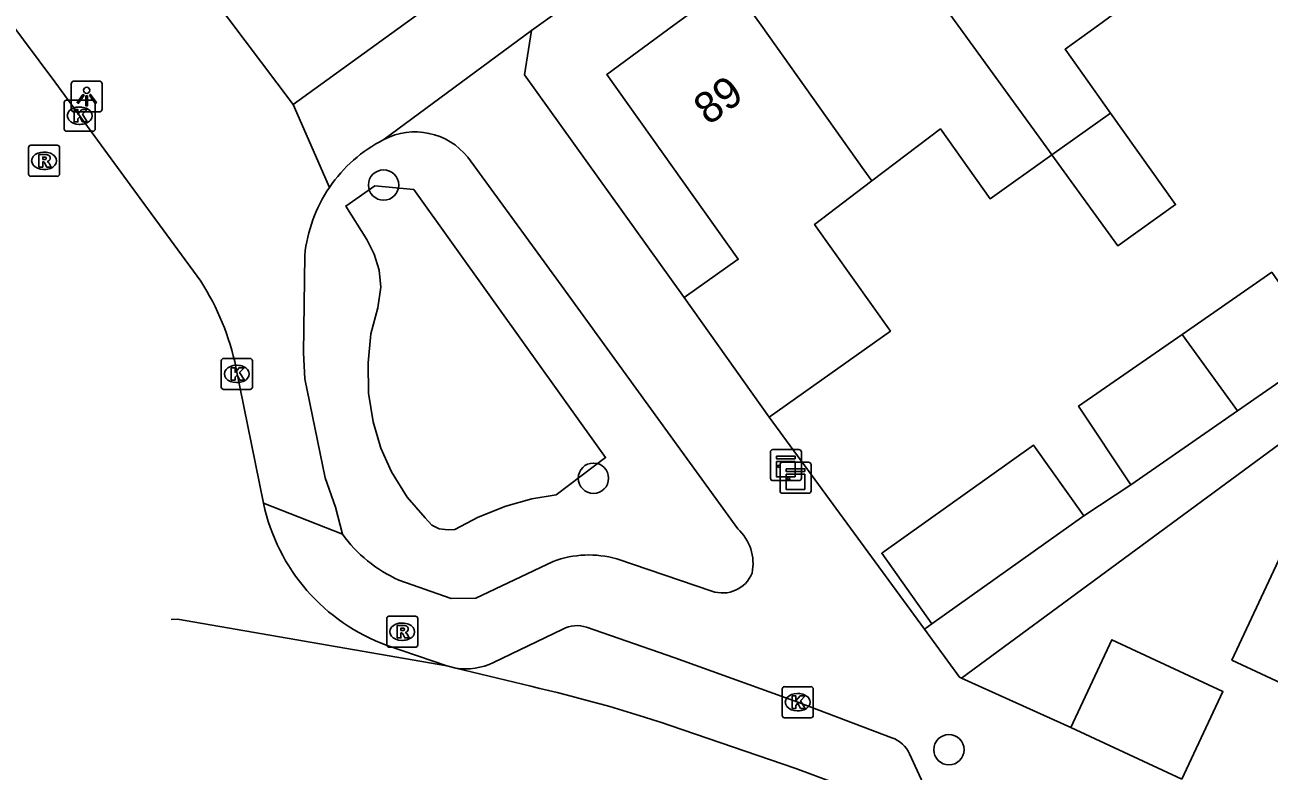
# Model space of a CAD drawing. Extents: x 159822 to 160765, y 380693 to 381634.
# Drawn here: x 159915.81 to 159955.93, y 381225.96 to 381250 of the extents above; entities that cross this region are included whole.
import ezdxf

# ---------------------------------------------------------------- set-up
doc = ezdxf.new("R2010")
doc.units = 0
for name, color, linetype in [('IMGEO_Boom', 7, 'Continuous'), ('IMGEO_Groenvoorziening', 7, 'Continuous'), ('IMGEO_Kast', 7, 'Continuous'), ('IMGEO_Kolk', 7, 'Continuous'), ('IMGEO_Lichtpunt', 7, 'Continuous'), ('IMGEO_Muur', 7, 'Continuous'), ('IMGEO_Pand', 7, 'Continuous'), ('IMGEO_Pand_nummerreeks', 7, 'Continuous'), ('IMGEO_Rijbaan_lokaal_open', 7, 'Continuous'), ('IMGEO_Rioolput', 7, 'Continuous'), ('IMGEO_Voetpad_open', 7, 'Continuous')]:
    doc.layers.add(name, color=color, linetype=linetype)

msp = doc.modelspace()

# ---------------------------------------------------------------- linework, layer by layer
at = {"layer": 'IMGEO_Boom'}
for centre in [(159927.378, 381244.845), (159934.146, 381235.398), (159945.609, 381226.651)]:
    msp.add_circle(centre, 0.489, dxfattribs=at)
at = {"layer": 'IMGEO_Groenvoorziening'}
msp.add_lwpolyline([(159932.163, 381234.732), (159931.322, 381234.495), (159930.433, 381234.139), (159929.677, 381233.749), (159929.46, 381233.735), (159929.176, 381233.771), (159928.939, 381233.89), (159928.715, 381234.119), (159928.144, 381234.791), (159927.634, 381235.604), (159927.29, 381236.369), (159927.041, 381237.212), (159926.887, 381238.137), (159926.879, 381239.12), (159926.97, 381240.047), (159927.191, 381240.885), (159927.29, 381241.553), (159927.231, 381242.099), (159927.077, 381242.621), (159926.833, 381243.089), (159926.156, 381244.169), (159927.1, 381244.822), (159928.35, 381244.699), (159934.539, 381236.062), (159932.948, 381234.867), (159932.163, 381234.732)], dxfattribs=at)
at = {"layer": 'IMGEO_Kast'}
for p, q in [((159939.928, 381236.32), (159940.769, 381236.32)), ((159940.769, 381236.32), (159939.928, 381236.32)), ((159939.853, 381235.395), (159939.853, 381236.236)), ((159939.853, 381236.236), (159939.853, 381235.395)), ((159940.237, 381235.912), (159941.078, 381235.912)), ((159941.078, 381235.912), (159940.237, 381235.912)), ((159940.853, 381236.245), (159940.853, 381235.404)), ((159940.853, 381235.404), (159940.853, 381236.245)), ((159940.162, 381234.987), (159940.162, 381235.828)), ((159940.162, 381235.828), (159940.162, 381234.987)), ((159941.162, 381235.837), (159941.162, 381234.996)), ((159941.162, 381234.996), (159941.162, 381235.837)), ((159940.778, 381235.32), (159939.937, 381235.32)), ((159939.937, 381235.32), (159940.778, 381235.32)), ((159941.087, 381234.912), (159940.246, 381234.912)), ((159940.246, 381234.912), (159941.087, 381234.912))]:
    msp.add_line(p, q, dxfattribs=at)
for points in [[(159940.048, 381236.11), (159940.648, 381236.11), (159940.648, 381236.025), (159940.048, 381236.025), (159940.048, 381236.11)], [(159940.048, 381235.935), (159940.648, 381235.935), (159940.648, 381235.446), (159940.048, 381235.446), (159940.048, 381235.935)], [(159940.357, 381235.702), (159940.957, 381235.702), (159940.957, 381235.617), (159940.357, 381235.617), (159940.357, 381235.702)], [(159940.357, 381235.527), (159940.957, 381235.527), (159940.957, 381235.038), (159940.357, 381235.038), (159940.357, 381235.527)]]:
    msp.add_lwpolyline(points, dxfattribs=at)
for centre in [(159940.132, 381235.784), (159940.441, 381235.376)]:
    msp.add_circle(centre, 0.0377, dxfattribs=at)
for centre, start, end in [((159939.931, 381236.242), 92.4484, 184.2845), ((159939.931, 381236.242), 92.4484, 184.2845), ((159940.775, 381236.242), 2.4484, 94.2845), ((159940.775, 381236.242), 2.4484, 94.2845), ((159940.24, 381235.834), 92.4484, 184.2845), ((159940.24, 381235.834), 92.4484, 184.2845), ((159941.084, 381235.834), 2.4484, 94.2845), ((159941.084, 381235.834), 2.4484, 94.2845), ((159939.931, 381235.398), 182.4484, 274.2845), ((159939.931, 381235.398), 182.4484, 274.2845), ((159940.775, 381235.398), 272.4484, 4.2845), ((159940.775, 381235.398), 272.4484, 4.2845), ((159940.24, 381234.99), 182.4484, 274.2845), ((159940.24, 381234.99), 182.4484, 274.2845), ((159941.084, 381234.99), 272.4484, 4.2845), ((159941.084, 381234.99), 272.4484, 4.2845)]:
    msp.add_arc(centre, 0.0779, start, end, dxfattribs=at)
at = {"layer": 'IMGEO_Kolk'}
for p, q in [((159917.154, 381247.579), (159918.006, 381247.579)), ((159917.079, 381246.653), (159917.079, 381247.505)), ((159917.567, 381247.359), (159917.592, 381247.359)), ((159918.08, 381247.505), (159918.08, 381246.653)), ((159917.59, 381246.799), (159917.565, 381246.799)), ((159918.006, 381246.579), (159917.154, 381246.579)), ((159922.145, 381238.333), (159922.145, 381239.185)), ((159922.22, 381239.259), (159923.072, 381239.259)), ((159923.146, 381239.185), (159923.146, 381238.333)), ((159922.633, 381239.039), (159922.658, 381239.039)), ((159922.656, 381238.479), (159922.631, 381238.479)), ((159923.072, 381238.259), (159922.22, 381238.259)), ((159940.308, 381228.682), (159941.16, 381228.682)), ((159940.233, 381227.756), (159940.233, 381228.608)), ((159940.721, 381228.462), (159940.746, 381228.462)), ((159941.234, 381228.608), (159941.234, 381227.756)), ((159940.744, 381227.902), (159940.719, 381227.902)), ((159941.16, 381227.682), (159940.308, 381227.682))]:
    msp.add_line(p, q, dxfattribs=at)
for points in [[(159917.154, 381247.579), (159918.006, 381247.579)], [(159917.079, 381246.653), (159917.079, 381247.505)], [(159917.4, 381247.279), (159917.523, 381247.279), (159917.523, 381247.128), (159917.653, 381247.279), (159917.817, 381247.279), (159917.671, 381247.128), (159917.824, 381246.879), (159917.672, 381246.879), (159917.587, 381247.043), (159917.523, 381246.976), (159917.523, 381246.879), (159917.4, 381246.879), (159917.4, 381247.279)], [(159918.08, 381247.505), (159918.08, 381246.653)], [(159918.006, 381246.579), (159917.154, 381246.579)], [(159922.145, 381238.333), (159922.145, 381239.185)], [(159922.22, 381239.259), (159923.072, 381239.259)], [(159923.146, 381239.185), (159923.146, 381238.333)], [(159922.466, 381238.959), (159922.589, 381238.959), (159922.589, 381238.808), (159922.719, 381238.959), (159922.883, 381238.959), (159922.737, 381238.808), (159922.89, 381238.559), (159922.738, 381238.559), (159922.653, 381238.723), (159922.589, 381238.656), (159922.589, 381238.559), (159922.466, 381238.559), (159922.466, 381238.959)], [(159923.072, 381238.259), (159922.22, 381238.259)], [(159940.308, 381228.682), (159941.16, 381228.682)], [(159940.233, 381227.756), (159940.233, 381228.608)], [(159940.554, 381228.382), (159940.677, 381228.382), (159940.677, 381228.231), (159940.807, 381228.382), (159940.971, 381228.382), (159940.825, 381228.231), (159940.978, 381227.982), (159940.826, 381227.982), (159940.741, 381228.146), (159940.677, 381228.079), (159940.677, 381227.982), (159940.554, 381227.982), (159940.554, 381228.382)], [(159941.234, 381228.608), (159941.234, 381227.756)], [(159941.16, 381227.682), (159940.308, 381227.682)]]:
    msp.add_lwpolyline(points, dxfattribs=at)
for centre, start, end in [((159917.156, 381247.503), 91.552, 178.448), ((159917.156, 381247.503), 91.552, 178.448), ((159918.004, 381247.503), 1.552, 88.448), ((159918.004, 381247.503), 1.552, 88.448), ((159917.156, 381246.655), 181.552, 268.448), ((159917.156, 381246.655), 181.552, 268.448), ((159918.004, 381246.655), 271.552, 358.448), ((159918.004, 381246.655), 271.552, 358.448), ((159922.222, 381239.183), 91.552, 178.448), ((159922.222, 381239.183), 91.552, 178.448), ((159923.07, 381239.183), 1.552, 88.448), ((159923.07, 381239.183), 1.552, 88.448), ((159922.222, 381238.335), 181.552, 268.448), ((159922.222, 381238.335), 181.552, 268.448), ((159923.07, 381238.335), 271.552, 358.448), ((159923.07, 381238.335), 271.552, 358.448), ((159940.31, 381228.606), 91.552, 178.448), ((159940.31, 381228.606), 91.552, 178.448), ((159941.158, 381228.606), 1.552, 88.448), ((159941.158, 381228.606), 1.552, 88.448), ((159940.31, 381227.758), 181.552, 268.448), ((159940.31, 381227.758), 181.552, 268.448), ((159941.158, 381227.758), 271.552, 358.448), ((159941.158, 381227.758), 271.552, 358.448)]:
    msp.add_arc(centre, 0.0765, start, end, dxfattribs=at)
for centre, major_axis, ratio, start_param, end_param in [((159917.566, 381247.079), (-0.387, 0.002), 0.722429, 4.712389, 7.853982), ((159917.591, 381247.079), (-0.39, 0.002), 0.717154, 1.570796, 4.712389), ((159922.632, 381238.759), (-0.387, 0.002), 0.722429, 4.712389, 7.853982), ((159922.657, 381238.759), (-0.39, 0.002), 0.717154, 1.570796, 4.712389), ((159940.72, 381228.182), (-0.387, 0.002), 0.722429, 4.712389, 7.853982), ((159940.745, 381228.182), (-0.39, 0.002), 0.717154, 1.570796, 4.712389)]:
    msp.add_ellipse(centre, major_axis=major_axis, ratio=ratio, start_param=start_param, end_param=end_param, dxfattribs=at)
at = {"layer": 'IMGEO_Lichtpunt'}
for p, q in [((159917.306, 381248.101), (159917.306, 381247.294)), ((159917.306, 381248.101), (159917.306, 381247.294)), ((159918.208, 381248.196), (159917.4, 381248.196)), ((159918.208, 381248.196), (159917.4, 381248.196)), ((159918.302, 381247.294), (159918.302, 381248.101)), ((159918.302, 381247.294), (159918.302, 381248.101)), ((159917.4, 381247.2), (159918.208, 381247.2)), ((159917.4, 381247.2), (159918.208, 381247.2))]:
    msp.add_line(p, q, dxfattribs=at)
for points in [[(159917.68, 381247.765), (159917.719, 381247.737), (159917.531, 381247.475), (159917.493, 381247.502), (159917.68, 381247.765)], [(159917.782, 381247.717), (159917.829, 381247.717), (159917.829, 381247.395), (159917.782, 381247.395), (159917.782, 381247.717)], [(159917.892, 381247.737), (159917.93, 381247.764), (159918.117, 381247.502), (159918.078, 381247.474), (159917.892, 381247.737)]]:
    msp.add_lwpolyline(points, dxfattribs=at)
msp.add_circle((159917.805, 381247.899), 0.0994, dxfattribs=at)
for centre, start, end in [((159917.4, 381248.101), 90, 180), ((159917.4, 381248.101), 90, 180), ((159918.208, 381248.101), 0, 90), ((159918.208, 381248.101), 0, 90), ((159917.4, 381247.294), 180, 270), ((159917.4, 381247.294), 180, 270), ((159918.208, 381247.294), 270, 0), ((159918.208, 381247.294), 270, 360)]:
    msp.add_arc(centre, 0.0946, start, end, dxfattribs=at)
at = {"layer": 'IMGEO_Muur'}
for points in [[(159937.133, 381253.394), (159932.15, 381249.827), (159931.92, 381248.398)], [(159931.92, 381248.398), (159937.076, 381241.217)], [(159944.819, 381230.536), (159939.817, 381237.365)], [(159945.955, 381228.985), (159946.01, 381228.96), (159949.541, 381227.371)]]:
    msp.add_lwpolyline(points, dxfattribs=at)
at = {"layer": 'IMGEO_Pand'}
for points in [[(159941.26, 381256.389), (159945.896, 381250), (159948.828, 381245.959), (159948.928, 381245.822)], [(159938.586, 381251.354), (159936.742, 381250), (159934.579, 381248.412), (159938.817, 381242.456), (159937.076, 381241.217)], [(159943.122, 381244.977), (159942.866, 381245.337), (159939.55, 381250), (159938.586, 381251.354)], [(159951.521, 381250.79), (159950.433, 381250), (159949.357, 381249.218), (159950.817, 381247.166)], [(159950.817, 381247.166), (159952.917, 381244.214), (159951.055, 381242.889), (159948.928, 381245.822)], [(159948.928, 381245.822), (159950.817, 381247.166)], [(159948.928, 381245.822), (159946.935, 381244.404), (159945.333, 381246.654), (159943.122, 381244.977)], [(159943.122, 381244.977), (159941.275, 381243.577), (159943.72, 381240.142), (159939.817, 381237.365)], [(159953.128, 381240.033), (159956.02, 381242.035), (159957.753, 381239.532)], [(159939.817, 381237.365), (159937.076, 381241.217)], [(159951.479, 381235.188), (159949.79, 381237.722), (159953.128, 381240.033)], [(159953.128, 381240.033), (159954.916, 381237.568)], [(159957.753, 381239.532), (159954.916, 381237.568)], [(159954.916, 381237.568), (159951.479, 381235.188)], [(159959.159, 381227.47), (159954.735, 381229.537), (159956.87, 381234.106), (159958.183, 381236.917), (159961.245, 381235.487), (159962.183, 381237.493), (159963.544, 381236.857)], [(159945.06, 381230.707), (159943.441, 381232.983), (159948.334, 381236.466), (159949.954, 381234.19)], [(159949.954, 381234.19), (159945.06, 381230.707)], [(159949.541, 381227.371), (159950.861, 381230.196), (159954.442, 381228.523), (159953.122, 381225.698)], [(159953.122, 381225.698), (159949.541, 381227.371)]]:
    msp.add_lwpolyline(points, dxfattribs=at)
at = {"layer": 'IMGEO_Rijbaan_lokaal_open'}
for points in [[(159921.483, 381241.753), (159919.649, 381244.252), (159916.773, 381248.169), (159910.733, 381256.259), (159906.022, 381262.539)], [(159923.507, 381234.59), (159922.619, 381238.978)], [(159920.531, 381230.844), (159920.733, 381230.853), (159929.416, 381229.352)], [(159929.416, 381229.352), (159927.494, 381230.013)], [(159929.706, 381229.282), (159929.416, 381229.352)], [(159932.129, 381228.694), (159929.706, 381229.282)], [(159946.039, 381224.044), (159940.67, 381226.048), (159936.62, 381227.432)]]:
    msp.add_lwpolyline(points, dxfattribs=at)
for centre, radius, start, end in [((159914.29, 381237.188), 8.519, 12.1265, 32.3988), ((159929.614, 381235.885), 6.243, 191.9696, 250.1483), ((159921.717, 381183.021), 46.845, 71.4503, 77.1583)]:
    msp.add_arc(centre, radius, start, end, dxfattribs=at)
at = {"layer": 'IMGEO_Rioolput'}
for p, q in [((159915.929, 381245.2), (159915.929, 381246.052)), ((159916.004, 381246.126), (159916.856, 381246.126)), ((159916.93, 381246.052), (159916.93, 381245.2)), ((159916.417, 381245.906), (159916.442, 381245.906)), ((159916.856, 381245.126), (159916.004, 381245.126)), ((159916.44, 381245.346), (159916.415, 381245.346)), ((159927.478, 381230.027), (159927.478, 381230.879)), ((159927.553, 381230.953), (159928.405, 381230.953)), ((159927.966, 381230.733), (159927.991, 381230.733)), ((159928.479, 381230.879), (159928.479, 381230.027)), ((159928.405, 381229.953), (159927.553, 381229.953)), ((159927.989, 381230.173), (159927.964, 381230.173))]:
    msp.add_line(p, q, dxfattribs=at)
for points in [[(159915.929, 381245.2), (159915.929, 381246.052)], [(159916.004, 381246.126), (159916.856, 381246.126)], [(159916.93, 381246.052), (159916.93, 381245.2)], [(159916.518, 381245.824), (159916.266, 381245.826), (159916.266, 381245.426)], [(159916.266, 381245.426), (159916.39, 381245.426), (159916.39, 381245.588), (159916.401, 381245.588)], [(159916.444, 381245.745), (159916.39, 381245.745), (159916.39, 381245.664)], [(159916.39, 381245.664), (159916.442, 381245.664)], [(159916.448, 381245.559), (159916.519, 381245.426), (159916.659, 381245.426), (159916.594, 381245.552)], [(159916.856, 381245.126), (159916.004, 381245.126)], [(159927.478, 381230.027), (159927.478, 381230.879)], [(159927.553, 381230.953), (159928.405, 381230.953)], [(159928.479, 381230.879), (159928.479, 381230.027)], [(159928.067, 381230.651), (159927.815, 381230.653), (159927.815, 381230.253)], [(159927.815, 381230.253), (159927.939, 381230.253), (159927.939, 381230.415), (159927.95, 381230.415)], [(159927.993, 381230.572), (159927.939, 381230.572), (159927.939, 381230.491)], [(159927.939, 381230.491), (159927.991, 381230.491)], [(159927.997, 381230.386), (159928.068, 381230.253), (159928.208, 381230.253), (159928.143, 381230.379)], [(159928.405, 381229.953), (159927.553, 381229.953)]]:
    msp.add_lwpolyline(points, dxfattribs=at)
for centre, radius, start, end in [((159916.006, 381246.05), 0.0765, 91.552, 178.448), ((159916.006, 381246.05), 0.0765, 91.552, 178.448), ((159916.854, 381246.05), 0.0765, 1.552, 88.448), ((159916.854, 381246.05), 0.0765, 1.552, 88.448), ((159916.4, 381245.535), 0.0533, 26.0293, 88.6989), ((159916.426, 381245.853), 0.19, 274.7715, 282.9687), ((159916.45, 381245.649), 0.0964, 77.0061, 93.1865), ((159916.464, 381245.706), 0.0378, 276.6634, 79.6772), ((159916.517, 381245.714), 0.109, 350.3612, 89.416), ((159916.515, 381245.714), 0.112, 277.5842, 350.9817), ((159916.499, 381245.499), 0.108, 29.5134, 73.7905), ((159916.006, 381245.202), 0.0765, 181.552, 268.448), ((159916.006, 381245.202), 0.0765, 181.552, 268.448), ((159916.854, 381245.202), 0.0765, 271.552, 358.448), ((159916.854, 381245.202), 0.0765, 271.552, 358.448), ((159927.555, 381230.877), 0.0765, 91.552, 178.448), ((159927.555, 381230.877), 0.0765, 91.552, 178.448), ((159928.403, 381230.877), 0.0765, 1.552, 88.448), ((159928.403, 381230.877), 0.0765, 1.552, 88.448), ((159927.949, 381230.362), 0.0533, 26.0293, 88.6989), ((159927.975, 381230.68), 0.19, 274.7715, 282.9687), ((159927.999, 381230.476), 0.0964, 77.0061, 93.1865), ((159928.013, 381230.533), 0.0378, 276.6634, 79.6772), ((159928.066, 381230.541), 0.109, 350.3612, 89.416), ((159928.064, 381230.541), 0.112, 277.5842, 350.9817), ((159928.048, 381230.326), 0.108, 29.5134, 73.7905), ((159927.555, 381230.029), 0.0765, 181.552, 268.448), ((159927.555, 381230.029), 0.0765, 181.552, 268.448), ((159928.403, 381230.029), 0.0765, 271.552, 358.448), ((159928.403, 381230.029), 0.0765, 271.552, 358.448)]:
    msp.add_arc(centre, radius, start, end, dxfattribs=at)
for centre, major_axis, ratio, start_param, end_param in [((159916.416, 381245.626), (-0.387, 0.002), 0.722429, 4.712389, 7.853982), ((159916.441, 381245.626), (-0.39, 0.002), 0.717154, 1.570796, 4.712389), ((159927.965, 381230.453), (-0.387, 0.002), 0.722429, 4.712389, 7.853982), ((159927.99, 381230.453), (-0.39, 0.002), 0.717154, 1.570796, 4.712389)]:
    msp.add_ellipse(centre, major_axis=major_axis, ratio=ratio, start_param=start_param, end_param=end_param, dxfattribs=at)
at = {"layer": 'IMGEO_Voetpad_open'}
for points in [[(159932.15, 381249.827), (159937.133, 381253.394)], [(159924.464, 381247.438), (159920.314, 381252.949)], [(159929.93, 381251.403), (159924.464, 381247.438)], [(159932.15, 381249.827), (159927.383, 381246.311)], [(159937.076, 381241.217), (159931.92, 381248.398), (159932.15, 381249.827)], [(159925.634, 381244.77), (159924.464, 381247.438)], [(159965.918, 381245.476), (159968.219, 381247.07), (159969.07, 381245.913), (159946.01, 381228.96)], [(159930.096, 381245.739), (159933.016, 381241.738), (159938.798, 381233.772)], [(159926.049, 381233.596), (159925.823, 381234.462), (159925.49, 381235.41), (159924.84, 381238.599), (159924.794, 381239.441), (159924.836, 381242.579)], [(159939.817, 381237.365), (159944.819, 381230.536), (159944.822, 381230.532)], [(159949.954, 381234.19), (159951.479, 381235.188)], [(159923.507, 381234.59), (159926.049, 381233.596)], [(159932.844, 381232.718), (159930.35, 381231.532), (159929.555, 381231.52), (159927.868, 381232.118)], [(159937.966, 381231.76), (159934.898, 381232.8)], [(159944.822, 381230.532), (159945.06, 381230.707)], [(159930.923, 381229.465), (159933.159, 381230.537)], [(159933.921, 381230.599), (159936.766, 381229.608), (159940.733, 381228.181), (159943.773, 381227.037)], [(159946.01, 381228.96), (159945.955, 381228.985), (159944.822, 381230.532)], [(159946.01, 381228.96), (159949.541, 381227.371)], [(159944.341, 381226.522), (159944.957, 381225.163)]]:
    msp.add_lwpolyline(points, dxfattribs=at)
for centre, radius, start, end in [((159929.537, 381242.104), 4.727, 117.1068, 145.6581), ((159928.392, 381244.375), 2.183, 38.6711, 117.5175), ((159929.54, 381242.106), 4.728, 145.7111, 174.2639), ((159929.71, 381236.244), 4.518, 215.8728, 245.9372), ((159937.777, 381232.652), 1.515, 348.24, 47.665), ((159933.997, 381229.606), 3.319, 74.2471, 110.3252), ((159938.31, 381232.726), 1.025, 250.3926, 338.0812), ((159933.612, 381229.688), 0.962, 71.2331, 118.0701), ((159930.033, 381231.244), 1.989, 260.5292, 296.5738), ((159943.425, 381226.082), 1.016, 25.638, 69.9654)]:
    msp.add_arc(centre, radius, start, end, dxfattribs=at)

# ---------------------------------------------------------------- texts
at = {"layer": 'IMGEO_Pand_nummerreeks'}
msp.add_text('89', height=1, rotation=36.2545, dxfattribs=at).set_placement((159937.857, 381246.748))

doc.saveas('drawing.dxf')
